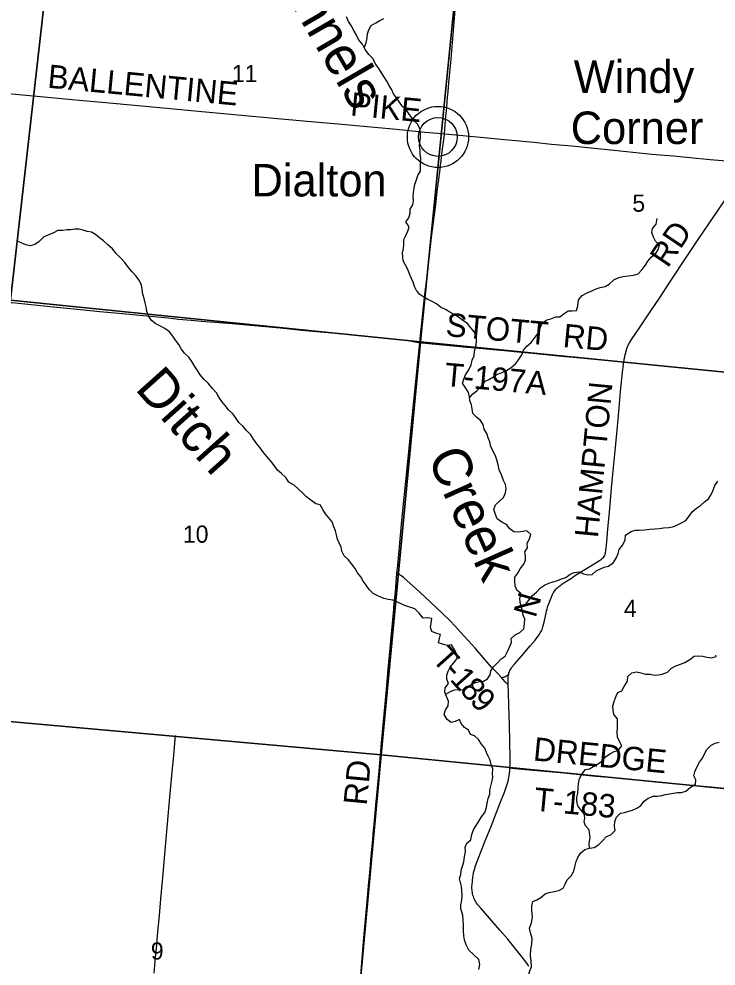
# Model space of a CAD drawing. Extents: x 1410790 to 1770854, y 566777 to 831614.
# Drawn here: x 1559702 to 1568660, y 730938 to 743103 of the extents above; entities that cross this region are included whole.
import ezdxf

# ---------------------------------------------------------------- set-up
doc = ezdxf.new("R2010")
doc.units = 0
for name, color, linetype in [('GM_X_County_Road', 7, 'Continuous'), ('GM_X_County_Road_Text', 7, 'Continuous'), ('GM_X_Minor_River', 7, 'Continuous'), ('GM_X_Minor_River_Text', 7, 'Continuous'), ('GM_X_Section', 7, 'Continuous'), ('GM_X_Section_Text', 7, 'Continuous'), ('GM_X_Township_Road', 7, 'Continuous'), ('GM_X_Township_Road_Text', 7, 'Continuous'), ('GM_X_Unincorporated', 7, 'Continuous'), ('GM_X_Unincorporated_Location', 7, 'Continuous'), ('GM_X_Unincorporated_Text', 7, 'Continuous')]:
    doc.layers.add(name, color=color, linetype=linetype)

msp = doc.modelspace()

# ---------------------------------------------------------------- linework, layer by layer
at = {"layer": 'GM_X_County_Road'}
for points in [[(1565169, 741628), (1565179, 741743), (1565189, 741857), (1565195, 741922), (1565200, 741970), (1565205, 742035), (1565211, 742100), (1565216, 742165), (1565222, 742230), (1565231, 742328), (1565250, 742540), (1565284, 742949), (1565308, 743226), (1565316, 743341), (1565327, 743472), (1565341, 743635), (1565363, 743880), (1565403, 744318)], [(1559464, 742155), (1559888, 742114), (1560117, 742093), (1560476, 742060), (1560770, 742033), (1561279, 741987), (1561601, 741957), (1561914, 741928), (1563024, 741824), (1563553, 741778), (1563803, 741755), (1564224, 741716), (1564554, 741686), (1564919, 741649), (1565083, 741636), (1565169, 741628)], [(1564853, 738944), (1564863, 739042), (1564875, 739156), (1564889, 739287), (1564919, 739564), (1564942, 739759), (1564968, 739987), (1565005, 740297), (1565041, 740590), (1565057, 740716), (1565074, 740849), (1565114, 741174), (1565121, 741227), (1565127, 741278), (1565134, 741335), (1565142, 741402), (1565164, 741580), (1565169, 741628)], [(1565169, 741628), (1565175, 741627), (1565226, 741623), (1565357, 741611), (1565682, 741581), (1565893, 741560), (1566039, 741547), (1566317, 741519), (1566545, 741496), (1566807, 741471), (1567181, 741433), (1567345, 741418), (1567670, 741385), (1567833, 741368), (1567996, 741354), (1568111, 741344), (1568323, 741324), (1568584, 741299), (1568943, 741268), (1569055, 741257)], [(1559595, 739461), (1559616, 739459), (1559940, 739425), (1560103, 739410), (1560493, 739371), (1560743, 739347), (1560985, 739324), (1561251, 739299), (1561622, 739262), (1561752, 739248), (1561914, 739233), (1562048, 739221), (1562277, 739204), (1562440, 739191), (1563061, 739134), (1563338, 739107), (1563861, 739057), (1564171, 739028), (1564432, 739003), (1564636, 738983), (1564726, 738968), (1564790, 738955), (1564853, 738944)], [(1564560, 735978), (1564570, 736089), (1564620, 736611), (1564637, 736791), (1564674, 737166), (1564725, 737672), (1564756, 737982), (1564828, 738700), (1564853, 738944)], [(1564519, 735526), (1564521, 735550), (1564539, 735746), (1564560, 735978)], [(1564259, 732686), (1564266, 732758), (1564289, 733003), (1564313, 733264), (1564329, 733444), (1564366, 733852), (1564387, 734080), (1564424, 734489), (1564448, 734750), (1564502, 735338), (1564518, 735523), (1564519, 735526)], [(1563909, 728741), (1563930, 728953), (1563956, 729243), (1563970, 729393), (1563993, 729654), (1564016, 729899), (1564037, 730144), (1564063, 730438), (1564078, 730602), (1564105, 730928), (1564122, 731141), (1564140, 731353), (1564176, 731762), (1564194, 731974), (1564209, 732137), (1564229, 732350), (1564248, 732562), (1564259, 732686)]]:
    msp.add_lwpolyline(points, dxfattribs=at)
at = {"layer": 'GM_X_Minor_River'}
for points in [[(1565241, 739338), (1565184, 739371), (1565121, 739401), (1565066, 739442), (1565013, 739472), (1564958, 739499), (1564905, 739529), (1564854, 739562), (1564811, 739615), (1564787, 739668), (1564768, 739723), (1564744, 739779), (1564721, 739830), (1564695, 739891), (1564668, 739942), (1564640, 739996), (1564633, 740049), (1564632, 740099), (1564644, 740154), (1564649, 740206), (1564649, 740272), (1564678, 740328), (1564699, 740379), (1564715, 740431), (1564675, 740498), (1564712, 740549), (1564731, 740608), (1564729, 740660), (1564764, 740716), (1564773, 740767), (1564767, 740822), (1564772, 740874), (1564781, 740925), (1564789, 740979), (1564812, 741037), (1564829, 741090), (1564863, 741147), (1564862, 741203), (1564860, 741255), (1564867, 741311), (1564856, 741364), (1564858, 741416), (1564849, 741466), (1564852, 741518), (1564860, 741570), (1564863, 741628), (1564857, 741688), (1564824, 741751), (1564774, 741802), (1564728, 741864), (1564685, 741921), (1564631, 741978), (1564594, 742033), (1564552, 742088), (1564513, 742139), (1564495, 742192), (1564458, 742249), (1564430, 742304), (1564389, 742365), (1564357, 742418), (1564318, 742477), (1564278, 742532), (1564255, 742591), (1564199, 742646), (1564151, 742710), (1564115, 742777), (1564064, 742840), (1564036, 742901), (1564005, 742956), (1563973, 743017), (1563937, 743068), (1563910, 743128)], [(1564139, 742732), (1564163, 742797), (1564175, 742859), (1564180, 742911), (1564199, 742963), (1564227, 743020), (1564287, 743052), (1564338, 743083), (1564389, 743108)], [(1565492, 738237), (1565534, 738287), (1565584, 738328), (1565644, 738388), (1565695, 738449), (1565748, 738477), (1565799, 738506), (1565849, 738541), (1565910, 738563), (1565968, 738586), (1566029, 738624), (1566084, 738671), (1566136, 738743), (1566167, 738798), (1566185, 738850), (1566228, 738901), (1566283, 738949), (1566334, 739014), (1566384, 739077), (1566406, 739142), (1566433, 739202), (1566486, 739236), (1566536, 739249), (1566601, 739277), (1566652, 739278), (1566707, 739320), (1566758, 739355), (1566810, 739352), (1566866, 739360), (1566883, 739416), (1566893, 739494), (1566941, 739550), (1567005, 739583), (1567064, 739609), (1567119, 739638), (1567171, 739652), (1567235, 739665), (1567288, 739697), (1567347, 739750), (1567410, 739782), (1567464, 739796), (1567532, 739803), (1567598, 739813), (1567658, 739831), (1567705, 739882), (1567755, 739939), (1567784, 739992), (1567825, 740045), (1567882, 740086), (1567922, 740145), (1567931, 740202), (1567881, 740250), (1567854, 740301), (1567834, 740361), (1567843, 740413), (1567890, 740468), (1567899, 740520), (1567904, 740541)], [(1563818, 736372), (1563796, 736422), (1563781, 736475), (1563768, 736529), (1563748, 736580), (1563727, 736642), (1563685, 736695), (1563640, 736747), (1563606, 736800), (1563571, 736860), (1563516, 736876), (1563453, 736922), (1563399, 736965), (1563348, 737011), (1563291, 737068), (1563237, 737116), (1563172, 737155), (1563130, 737213), (1563077, 737266), (1563026, 737309), (1562984, 737363), (1562943, 737418), (1562887, 737481), (1562844, 737532), (1562802, 737594), (1562758, 737645), (1562715, 737706), (1562683, 737761), (1562632, 737814), (1562582, 737870), (1562527, 737919), (1562493, 737970), (1562454, 738027), (1562396, 738081), (1562353, 738136), (1562311, 738191), (1562272, 738244), (1562242, 738299), (1562191, 738358), (1562133, 738424), (1562082, 738473), (1562030, 738533), (1561996, 738586), (1561961, 738637), (1561923, 738704), (1561886, 738757), (1561828, 738810), (1561787, 738865), (1561755, 738922), (1561712, 738975), (1561680, 739028), (1561635, 739084), (1561576, 739127), (1561513, 739159), (1561460, 739188), (1561404, 739230), (1561371, 739283), (1561347, 739347), (1561336, 739404), (1561324, 739456), (1561311, 739510), (1561296, 739569), (1561286, 739633), (1561278, 739685), (1561249, 739748), (1561203, 739804), (1561156, 739855), (1561108, 739912), (1561063, 739975), (1561011, 740031), (1560953, 740090), (1560904, 740152), (1560844, 740203), (1560787, 740251), (1560736, 740290), (1560684, 740334), (1560633, 740365), (1560581, 740374), (1560527, 740390), (1560476, 740401), (1560422, 740401), (1560368, 740394), (1560316, 740393), (1560260, 740387), (1560204, 740384), (1560145, 740354), (1560085, 740331), (1560024, 740303), (1559963, 740244), (1559906, 740204), (1559848, 740189), (1559790, 740203), (1559729, 740227), (1559676, 740252)], [(1565186, 734430), (1565246, 734464), (1565300, 734486), (1565360, 734491), (1565414, 734487), (1565465, 734514), (1565518, 734558), (1565570, 734581), (1565620, 734594), (1565672, 734596), (1565725, 734625), (1565756, 734678), (1565765, 734730), (1565801, 734781), (1565850, 734832), (1565897, 734882), (1565948, 734917), (1565981, 734978), (1566005, 735032), (1566030, 735095), (1566028, 735147), (1566079, 735192), (1566137, 735222), (1566188, 735269), (1566200, 735337), (1566201, 735393), (1566181, 735443), (1566174, 735493), (1566159, 735546), (1566143, 735608), (1566137, 735665), (1566156, 735720), (1566099, 735768), (1566079, 735820), (1566076, 735880), (1566076, 735932), (1566113, 735984), (1566144, 736039), (1566190, 736098), (1566213, 736153), (1566210, 736207), (1566202, 736259), (1566239, 736310), (1566234, 736369), (1566262, 736426), (1566281, 736481), (1566229, 736529), (1566175, 736520), (1566122, 736510), (1566063, 736515), (1566008, 736555), (1565967, 736608), (1565908, 736638), (1565848, 736683), (1565825, 736736), (1565805, 736804), (1565824, 736864), (1565879, 736907), (1565928, 736957), (1565954, 737015), (1565963, 737072), (1565955, 737123), (1565928, 737175), (1565904, 737248), (1565874, 737311), (1565861, 737377), (1565841, 737438), (1565824, 737491), (1565764, 737608), (1565753, 737671), (1565733, 737721), (1565714, 737776), (1565678, 737835), (1565667, 737893), (1565632, 737944), (1565580, 737986), (1565533, 738037), (1565527, 738095), (1565516, 738145), (1565497, 738196), (1565491, 738250), (1565478, 738306), (1565436, 738372), (1565403, 738425), (1565417, 738478), (1565440, 738530), (1565484, 738597), (1565511, 738662), (1565527, 738718), (1565550, 738775), (1565556, 738837), (1565578, 738914), (1565581, 738968), (1565580, 739024), (1565554, 739079), (1565507, 739134), (1565465, 739192), (1565404, 739229), (1565349, 739271), (1565294, 739306), (1565241, 739338)], [(1566153, 735572), (1566214, 735588), (1566256, 735639), (1566299, 735696), (1566354, 735741), (1566403, 735798), (1566456, 735828), (1566513, 735857), (1566565, 735875), (1566621, 735888), (1566672, 735912), (1566730, 735929), (1566787, 735973), (1566841, 735994), (1566899, 736000), (1566957, 735975), (1567012, 735961), (1567068, 735968), (1567119, 736014), (1567174, 736041), (1567224, 736060), (1567276, 736076), (1567344, 736123), (1567381, 736184), (1567402, 736237), (1567414, 736289), (1567463, 736348), (1567493, 736411), (1567498, 736471), (1567567, 736521), (1567620, 736538), (1567671, 736536), (1567739, 736540), (1567809, 736550), (1567873, 736555), (1567933, 736559), (1567985, 736568), (1568053, 736570), (1568116, 736582), (1568166, 736605), (1568217, 736632), (1568271, 736662), (1568313, 736717), (1568354, 736770), (1568407, 736817), (1568458, 736853), (1568513, 736900), (1568564, 736937), (1568593, 736988), (1568624, 737051), (1568646, 737109), (1568683, 737168)], [(1565380, 731672), (1565379, 731726), (1565394, 731783), (1565398, 731847), (1565394, 731906), (1565387, 731958), (1565378, 732010), (1565364, 732062), (1565381, 732114), (1565386, 732168), (1565402, 732220), (1565417, 732277), (1565429, 732341), (1565439, 732411), (1565436, 732463), (1565457, 732516), (1565508, 732561), (1565522, 732627), (1565539, 732680), (1565570, 732731), (1565606, 732789), (1565645, 732854), (1565687, 732912), (1565710, 732976), (1565720, 733030), (1565731, 733089), (1565755, 733145), (1565752, 733195), (1565767, 733247), (1565779, 733298), (1565790, 733360), (1565789, 733410), (1565791, 733470), (1565772, 733527), (1565758, 733581), (1565733, 733632), (1565711, 733682), (1565690, 733735), (1565647, 733788), (1565607, 733847), (1565556, 733895), (1565505, 733914), (1565478, 733967), (1565427, 734000), (1565383, 734054), (1565362, 734104), (1565308, 734078), (1565256, 734067), (1565205, 734104), (1565164, 734170), (1565184, 734227), (1565217, 734280), (1565221, 734340), (1565198, 734401), (1565176, 734456), (1565181, 734513), (1565221, 734568), (1565200, 734621), (1565201, 734673), (1565219, 734725), (1565244, 734776), (1565291, 734831), (1565335, 734888), (1565330, 734946), (1565297, 734999), (1565261, 735064), (1565209, 735057), (1565144, 735073), (1565092, 735090), (1565106, 735144), (1565121, 735198), (1565060, 735215), (1565006, 735233), (1564992, 735285), (1565001, 735343), (1565007, 735401), (1564949, 735410), (1564895, 735406), (1564843, 735469), (1564790, 735525), (1564737, 735542), (1564681, 735562), (1564630, 735583), (1564567, 735613), (1564506, 735638), (1564448, 735648), (1564393, 735660), (1564312, 735694), (1564255, 735725), (1564204, 735775), (1564166, 735832), (1564125, 735883), (1564096, 735936), (1564052, 735989), (1564021, 736044), (1563979, 736099), (1563931, 736158), (1563880, 736208), (1563850, 736267), (1563843, 736319), (1563818, 736372)], [(1567032, 732449), (1567031, 732510), (1567041, 732586), (1567028, 732686), (1566983, 732739), (1566967, 732790), (1566972, 732842), (1566965, 732894), (1566923, 732945), (1566884, 732996), (1566870, 733055), (1566869, 733109), (1566882, 733160), (1566888, 733222), (1566893, 733282), (1566907, 733346), (1566939, 733407), (1566980, 733462), (1567034, 733473), (1567089, 733505), (1567139, 733536), (1567200, 733574), (1567241, 733625), (1567296, 733662), (1567351, 733692), (1567401, 733707), (1567449, 733766), (1567420, 733823), (1567392, 733877), (1567391, 733943), (1567395, 733999), (1567394, 734061), (1567392, 734114), (1567347, 734167), (1567337, 734225), (1567334, 734279), (1567352, 734337), (1567373, 734396), (1567398, 734452), (1567449, 734472), (1567478, 734530), (1567520, 734597), (1567525, 734656), (1567576, 734703), (1567637, 734716), (1567694, 734704), (1567752, 734686), (1567811, 734685), (1567863, 734675), (1567917, 734678), (1567969, 734685), (1568034, 734713), (1568089, 734763), (1568141, 734794), (1568202, 734814), (1568260, 734837), (1568321, 734877), (1568380, 734920), (1568432, 734922), (1568488, 734917), (1568543, 734905), (1568601, 734896), (1568659, 734912), (1568658, 734930)], [(1566291, 731657), (1566292, 731711), (1566304, 731765), (1566358, 731787), (1566409, 731820), (1566464, 731865), (1566514, 731883), (1566578, 731894), (1566639, 731908), (1566695, 731938), (1566719, 731990), (1566748, 732047), (1566799, 732098), (1566831, 732157), (1566844, 732211), (1566862, 732280), (1566885, 732334), (1566918, 732389), (1566975, 732435), (1567034, 732450), (1567094, 732460), (1567155, 732501), (1567206, 732549), (1567251, 732600), (1567306, 732625), (1567365, 732679), (1567356, 732735), (1567358, 732795), (1567379, 732849), (1567430, 732902), (1567485, 732912), (1567537, 732927), (1567587, 732939), (1567643, 732964), (1567694, 733001), (1567736, 733057), (1567789, 733096), (1567853, 733118), (1567905, 733121), (1567961, 733130), (1568011, 733142), (1568063, 733151), (1568163, 733168), (1568215, 733169), (1568272, 733185), (1568331, 733236), (1568394, 733274), (1568401, 733328), (1568372, 733381), (1568386, 733434), (1568411, 733492), (1568447, 733555), (1568486, 733610), (1568511, 733665), (1568541, 733721), (1568596, 733777), (1568647, 733800), (1568699, 733812)], [(1565613, 730893), (1565623, 730959), (1565612, 731021), (1565543, 731086), (1565481, 731143), (1565448, 731212), (1565429, 731276), (1565419, 731327), (1565414, 731395), (1565413, 731463), (1565410, 731529), (1565407, 731593), (1565380, 731672)], [(1565923, 730545), (1566000, 730600), (1566074, 730617), (1566141, 730640), (1566198, 730691), (1566226, 730743), (1566245, 730805), (1566268, 730877), (1566287, 730929), (1566284, 730999), (1566275, 731075), (1566278, 731153), (1566294, 731219), (1566297, 731293), (1566276, 731366), (1566261, 731426), (1566288, 731494), (1566301, 731564), (1566291, 731657)]]:
    msp.add_lwpolyline(points, dxfattribs=at)
at = {"layer": 'GM_X_Section'}
for points in [[(1560191, 744745), (1559592, 739491), (1554255, 739970), (1554833, 745292)], [(1565397, 744310), (1564864, 738956), (1559592, 739491), (1560191, 744745)], [(1570611, 743789), (1570104, 738435), (1564864, 738956), (1565397, 744310)], [(1559592, 739491), (1564864, 738956), (1564358, 733651), (1559098, 734121)], [(1564864, 738956), (1570104, 738435), (1569584, 733136), (1564358, 733651)], [(1559098, 734121), (1564358, 733651), (1563860, 728250), (1558608, 728757)], [(1569584, 733136), (1569081, 727784), (1563860, 728250), (1564358, 733651)]]:
    msp.add_lwpolyline(points, close=True, dxfattribs=at)
at = {"layer": 'GM_X_Township_Road'}
for points in [[(1567474, 738693), (1567479, 738723), (1567492, 738788), (1567509, 738852), (1567519, 738883), (1567532, 738914), (1567547, 738943), (1567573, 738985), (1567674, 739135), (1567821, 739352), (1567931, 739516), (1568067, 739720), (1568303, 740076), (1568438, 740282), (1568566, 740472), (1568799, 740810), (1568893, 740945), (1568959, 741039), (1568985, 741080), (1569009, 741122), (1569022, 741152), (1569039, 741198), (1569053, 741245), (1569055, 741257)], [(1564853, 738944), (1564880, 738941), (1565010, 738928), (1565287, 738902), (1565451, 738888), (1565614, 738874), (1565794, 738857), (1565941, 738843), (1566153, 738823), (1566300, 738809), (1566430, 738795), (1566673, 738772), (1566828, 738757), (1567005, 738740), (1567323, 738711), (1567410, 738702), (1567442, 738697), (1567474, 738693)], [(1565995, 734688), (1565999, 734702), (1566004, 734718), (1566010, 734733), (1566018, 734748), (1566037, 734776), (1566068, 734814), (1566101, 734851), (1566184, 734948), (1566224, 734996), (1566271, 735051), (1566334, 735125), (1566358, 735155), (1566372, 735173), (1566383, 735190), (1566391, 735202), (1566400, 735216), (1566409, 735231), (1566416, 735245), (1566424, 735261), (1566430, 735277), (1566435, 735293), (1566439, 735306), (1566450, 735353), (1566467, 735432), (1566480, 735496), (1566488, 735527), (1566497, 735559), (1566514, 735605), (1566539, 735666), (1566560, 735712), (1566568, 735730), (1566574, 735741), (1566583, 735754), (1566593, 735767), (1566603, 735778), (1566614, 735790), (1566626, 735801), (1566640, 735812), (1566653, 735822), (1566666, 735831), (1566680, 735841), (1566705, 735859), (1566760, 735895), (1566801, 735922), (1566841, 735948), (1566911, 735992), (1566995, 736043), (1567093, 736103), (1567162, 736146), (1567189, 736165), (1567201, 736175), (1567212, 736186), (1567222, 736199), (1567230, 736212), (1567235, 736227), (1567239, 736242), (1567244, 736274), (1567255, 736388), (1567269, 736552), (1567289, 736764), (1567317, 737074), (1567334, 737254), (1567367, 737597), (1567401, 737956), (1567433, 738316), (1567457, 738560), (1567471, 738675), (1567474, 738693)], [(1565903, 734643), (1565842, 734707), (1565775, 734779), (1565687, 734877), (1565569, 735015), (1565382, 735222), (1565305, 735308), (1565247, 735367), (1565142, 735471), (1564987, 735618), (1564852, 735740), (1564644, 735927), (1564620, 735948), (1564609, 735956), (1564602, 735960), (1564595, 735965), (1564586, 735969), (1564576, 735973), (1564560, 735978)], [(1565903, 734643), (1565910, 734645), (1565924, 734647), (1565934, 734649), (1565942, 734652), (1565949, 734655), (1565956, 734659), (1565979, 734676), (1565995, 734688)], [(1565988, 734552), (1565969, 734572), (1565952, 734590), (1565921, 734623), (1565903, 734643)], [(1565988, 734552), (1565987, 734570), (1565988, 734620), (1565990, 734653), (1565995, 734688)], [(1566012, 733482), (1566014, 733521), (1566014, 733619), (1566011, 733816), (1566005, 734046), (1565998, 734275), (1565992, 734455), (1565988, 734552)], [(1561439, 730846), (1561454, 730999), (1561470, 731165), (1561488, 731377), (1561508, 731589), (1561527, 731802), (1561547, 732030), (1561573, 732324), (1561590, 732521), (1561612, 732766), (1561642, 733109), (1561667, 733386), (1561691, 733648), (1561713, 733899)], [(1566256, 730933), (1566246, 730948), (1566227, 730975), (1566198, 731013), (1566169, 731052), (1566066, 731181), (1565983, 731282), (1565887, 731396), (1565637, 731680), (1565603, 731719), (1565583, 731745), (1565568, 731771), (1565560, 731785), (1565552, 731802), (1565547, 731815), (1565541, 731830), (1565536, 731847), (1565532, 731865), (1565529, 731882), (1565526, 731899), (1565524, 731917), (1565523, 731934), (1565523, 731956), (1565524, 731981), (1565530, 732031), (1565535, 732081), (1565539, 732105), (1565543, 732132), (1565549, 732153), (1565555, 732177), (1565570, 732225), (1565604, 732317), (1565695, 732546), (1565773, 732744), (1565821, 732866), (1565886, 733035), (1565940, 733172), (1565968, 733249), (1565987, 733311), (1565998, 733359), (1566006, 733407), (1566011, 733456), (1566012, 733482)], [(1566012, 733482), (1566034, 733481), (1566072, 733477), (1566212, 733464), (1566708, 733418), (1566904, 733399), (1567115, 733377), (1567330, 733359), (1567496, 733343), (1567737, 733320), (1567879, 733305), (1568106, 733284), (1568273, 733269), (1568447, 733253), (1568598, 733239), (1568940, 733204), (1569283, 733175), (1569445, 733160), (1569559, 733148), (1569590, 733145)]]:
    msp.add_lwpolyline(points, dxfattribs=at)
at = {"layer": 'GM_X_Unincorporated'}
for radius in [393, 249]:
    msp.add_circle((1565086, 741587), radius, dxfattribs=at)
at = {"layer": 'GM_X_Unincorporated_Location'}
msp.add_line((1565086, 741587), (1565086, 741587), dxfattribs=at)

# ---------------------------------------------------------------- texts
at = {"layer": 'GM_X_County_Road_Text'}
for s, rotation, p in [('BALLENTINE', 354.6066, (1560062, 742220)), ('PIKE', 354.4727, (1563953, 741864)), ('RD', 84.6296, (1564171, 732994))]:
    msp.add_text(s, height=300, rotation=rotation, dxfattribs=at).set_placement(p)
at = {"layer": 'GM_X_Minor_River_Text'}
for s, rotation, p in [('Donnels', 300.2054, (1562771, 744021)), ('Ditch', 311.8104, (1561182, 738349)), ('Creek', 294.0053, (1564944, 737475))]:
    msp.add_text(s, height=500, rotation=rotation, dxfattribs=at).set_placement(p)
at = {"layer": 'GM_X_Section_Text'}
for s, p in [('11', (1562438, 742291)), ('5', (1567584, 740626)), ('10', (1561809, 736375)), ('4', (1567476, 735422)), ('9', (1561397, 731021))]:
    msp.add_text(s, height=221, rotation=0, dxfattribs=at).set_placement(p)
at = {"layer": 'GM_X_Township_Road_Text'}
for s, rotation, p in [('RD', 56.1742, (1568039, 739894)), ('STOTT', 354.7457, (1565179, 739031)), ('RD', 354.6322, (1566683, 738890)), ('T-197A', 354.846, (1565161, 738390)), ('HAMPTON', 84.593, (1567141, 736430)), ('N', 74.3308, (1566341, 735400)), ('T', 311.8955, (1564996, 734875)), ('-', 311.9187, (1565146, 734707)), ('1', 311.9956, (1565229, 734615)), ('8', 312.3318, (1565354, 734477)), ('9', 313.6439, (1565483, 734335)), ('DREDGE', 354.4233, (1566302, 733580)), ('T-183', 354.6792, (1566311, 732935))]:
    msp.add_text(s, height=300, rotation=rotation, dxfattribs=at).set_placement(p)
at = {"layer": 'GM_X_Unincorporated_Text'}
for s, p in [('Windy', (1566831, 742152)), ('Corner', (1566792, 741496)), ('Dialton', (1562691, 740823))]:
    msp.add_text(s, height=417, rotation=0, dxfattribs=at).set_placement(p)

doc.saveas('drawing.dxf')
